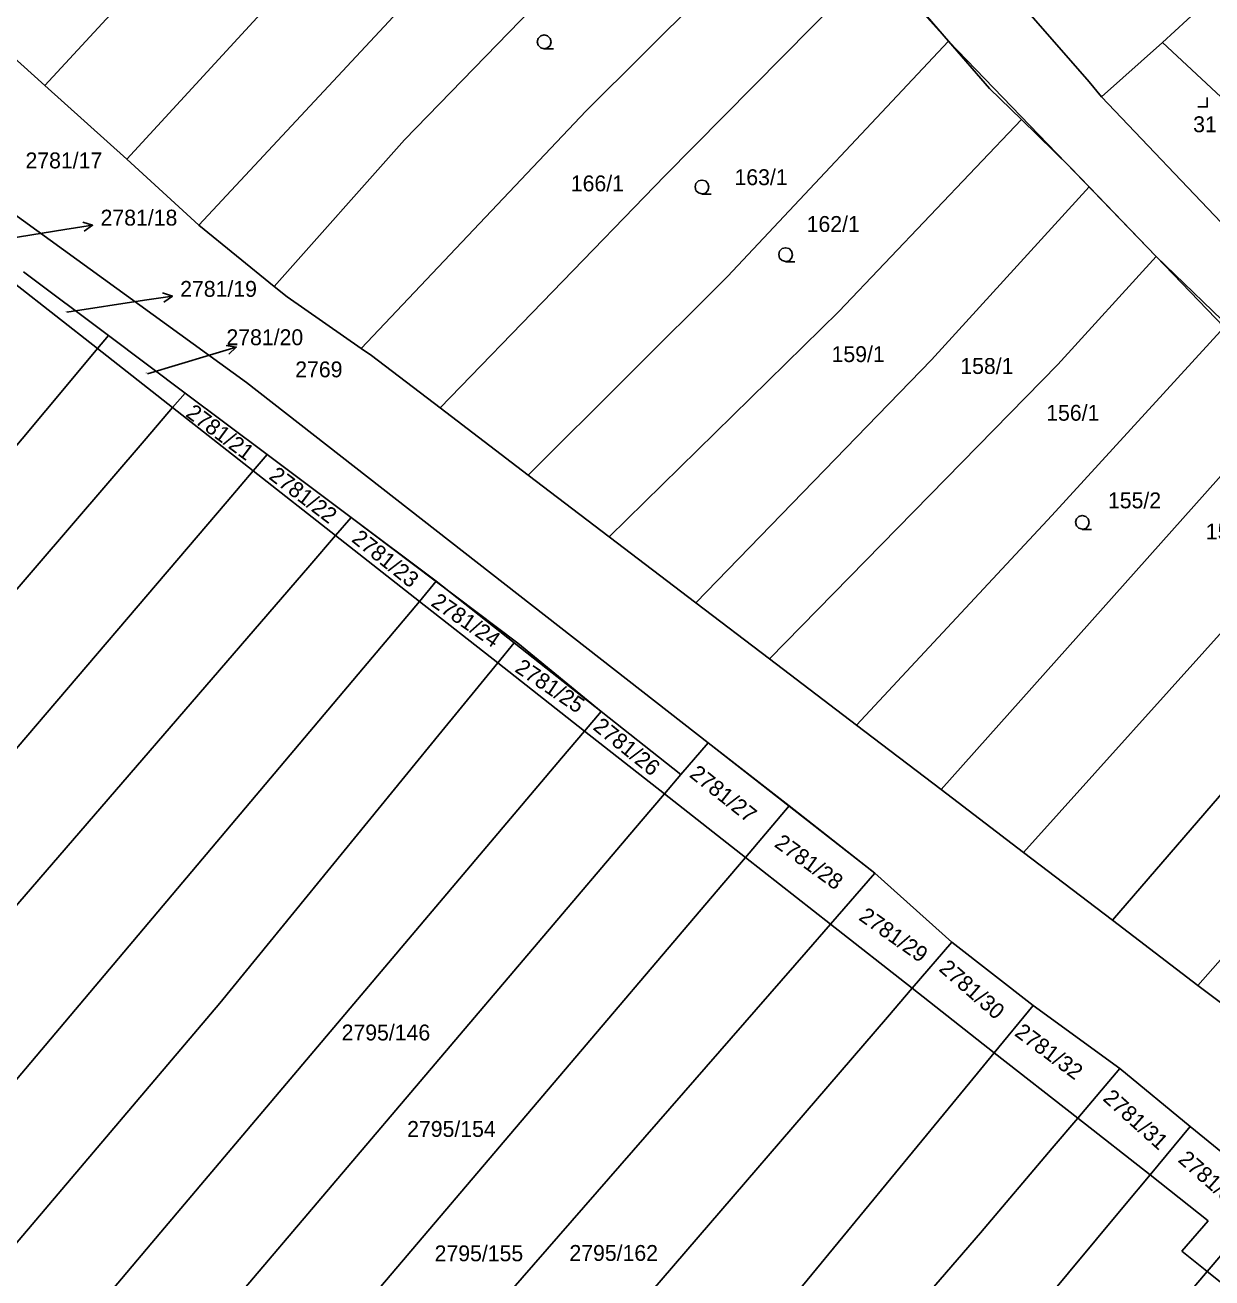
# Model space of a CAD drawing. Extents: x -580630 to -576196, y -1189024 to -1183567.
# Drawn here: x -578820.1 to -578693.1, y -1186068.5 to -1185934.4 of the extents above; entities that cross this region are included whole.
import ezdxf

# ---------------------------------------------------------------- set-up
doc = ezdxf.new("R2010")
doc.units = 0
for name, color, linetype in [('Vrstva 1', 7, 'Continuous'), ('Vrstva 16', 7, 'Continuous'), ('Vrstva 18', 7, 'Continuous'), ('Vrstva 19', 7, 'Continuous'), ('Vrstva 25', 7, 'Continuous'), ('Vrstva 6', 7, 'Continuous'), ('Vrstva 63', 7, 'Continuous')]:
    doc.layers.add(name, color=color, linetype=linetype)

msp = doc.modelspace()

# ---------------------------------------------------------------- linework, layer by layer
at = {"layer": 'Vrstva 1'}
for p, q in [((-578809.25, -1185948.74), (-578758.52, -1185893.51)), ((-578779.5, -1185946.66), (-578744.22, -1185910.26)), ((-578818.03, -1185940.84), (-578792.88, -1185913.67)), ((-578698.38, -1185936.22), (-578676.74, -1185916.27)), ((-578760.08, -1185943.56), (-578735.97, -1185919.59)), ((-578801.53, -1185955.8), (-578774.44, -1185926.74)), ((-578751.63, -1185950.51), (-578728.8, -1185927.36)), ((-578728.8, -1185927.36), (-578721.26, -1185936.09)), ((-578706.23, -1185940.46), (-578717.12, -1185927.92)), ((-578818.03, -1185940.84), (-578825.52, -1185934.1)), ((-578744.94, -1185961.28), (-578721.26, -1185936.09)), ((-578721.26, -1185936.09), (-578716.88, -1185941.15)), ((-578704.89, -1185942.05), (-578698.38, -1185936.22)), ((-578684.36, -1185949.32), (-578698.38, -1185936.22)), ((-578809.25, -1185948.74), (-578818.03, -1185940.84)), ((-578716.88, -1185941.15), (-578713.47, -1185944.48)), ((-578704.89, -1185942.05), (-578706.23, -1185940.46)), ((-578704.89, -1185942.05), (-578691.38, -1185956.26)), ((-578784.15, -1185969), (-578760.08, -1185943.56)), ((-578733.02, -1185965.04), (-578713.47, -1185944.48)), ((-578713.47, -1185944.48), (-578708.24, -1185949.58)), ((-578793.45, -1185962.36), (-578779.5, -1185946.66)), ((-578796.44, -1185972.63), (-578831.91, -1185946.92)), ((-578809.25, -1185948.74), (-578801.53, -1185955.8)), ((-578775.69, -1185975.37), (-578751.63, -1185950.51)), ((-578708.24, -1185949.58), (-578706.2, -1185951.69)), ((-578723.11, -1185970.23), (-578706.2, -1185951.69)), ((-578706.2, -1185951.69), (-578699.03, -1185959.15)), ((-578801.53, -1185955.8), (-578793.45, -1185962.36)), ((-578709.57, -1185970.72), (-578699.03, -1185959.15)), ((-578699.03, -1185959.15), (-578691.75, -1185966.71)), ((-578766.26, -1185982.56), (-578744.94, -1185961.28)), ((-578821.31, -1185962.02), (-578812.38, -1185969.02)), ((-578792.09, -1185963.48), (-578793.45, -1185962.36)), ((-578784.15, -1185969), (-578792.09, -1185963.48)), ((-578757.6, -1185989.16), (-578733.02, -1185965.04)), ((-578710.22, -1185986.88), (-578691.75, -1185966.71)), ((-578812.38, -1185969.02), (-578804.34, -1185975.34)), ((-578783.05, -1185969.76), (-578784.15, -1185969)), ((-578775.69, -1185975.37), (-578783.05, -1185969.76)), ((-578748.32, -1185996.23), (-578723.11, -1185970.23)), ((-578740.45, -1186002.23), (-578709.57, -1185970.72)), ((-578746.99, -1186011.23), (-578796.44, -1185972.63)), ((-578722.06, -1186016.25), (-578684.5, -1185974.08)), ((-578804.34, -1185975.34), (-578795.7, -1185982.12)), ((-578766.26, -1185982.56), (-578775.69, -1185975.37)), ((-578795.7, -1185982.12), (-578786.89, -1185989.04)), ((-578757.6, -1185989.16), (-578766.26, -1185982.56)), ((-578713.25, -1186022.97), (-578676.3, -1185981.83)), ((-578731.11, -1186009.35), (-578710.22, -1185986.88)), ((-578786.89, -1185989.04), (-578777.92, -1185996.09)), ((-578748.32, -1185996.23), (-578757.6, -1185989.16)), ((-578703.72, -1186030.23), (-578668.22, -1185989.04)), ((-578777.92, -1185996.09), (-578769.53, -1186002.68)), ((-578740.45, -1186002.23), (-578748.32, -1185996.23)), ((-578694.57, -1186037.21), (-578659.22, -1185997.05)), ((-578769.53, -1186002.68), (-578760.24, -1186009.98)), ((-578731.11, -1186009.35), (-578740.45, -1186002.23)), ((-578722.06, -1186016.25), (-578731.11, -1186009.35)), ((-578760.24, -1186009.98), (-578751.69, -1186016.69)), ((-578738.32, -1186017.97), (-578746.99, -1186011.23)), ((-578713.25, -1186022.97), (-578722.06, -1186016.25)), ((-578751.69, -1186016.69), (-578743.02, -1186023.5)), ((-578738.32, -1186017.97), (-578729.17, -1186025.21)), ((-578703.72, -1186030.23), (-578713.25, -1186022.97)), ((-578743.02, -1186023.5), (-578733.91, -1186030.65)), ((-578720.91, -1186032.58), (-578729.17, -1186025.21)), ((-578733.91, -1186030.65), (-578725.16, -1186037.52)), ((-578694.57, -1186037.21), (-578703.72, -1186030.23)), ((-578720.91, -1186032.58), (-578712.2, -1186039.37)), ((-578725.16, -1186037.52), (-578716.37, -1186044.43)), ((-578686.45, -1186043.39), (-578694.57, -1186037.21)), ((-578702.92, -1186046.12), (-578712.2, -1186039.37)), ((-578716.37, -1186044.43), (-578707.44, -1186051.44)), ((-578702.92, -1186046.12), (-578695.39, -1186052.33)), ((-578707.44, -1186051.44), (-578699.7, -1186057.52)), ((-578686.55, -1186059.59), (-578695.39, -1186052.33)), ((-578699.7, -1186057.52), (-578693.46, -1186062.42)), ((-578696.3, -1186065.69), (-578693.46, -1186062.42)), ((-578696.3, -1186065.69), (-578693.79, -1186067.69)), ((-578693.79, -1186067.69), (-578693.58, -1186067.86)), ((-578693.58, -1186067.86), (-578690.23, -1186070.53))]:
    msp.add_line(p, q, dxfattribs=at)
at = {"layer": 'Vrstva 16'}
for p, q in [((-578812.898, -1185955.796), (-578815.86, -1185956.27)), ((-578825.3, -1185957.78), (-578815.86, -1185956.27)), ((-578815.65, -1185965.11), (-578807.33, -1185963.84)), ((-578804.364, -1185963.387), (-578807.33, -1185963.84)), ((-578797.516, -1185968.86), (-578800.39, -1185969.72)), ((-578807.04, -1185971.7), (-578800.39, -1185969.72))]:
    msp.add_line(p, q, dxfattribs=at)
for points in [[(-578813.964, -1185955.46), (-578812.898, -1185955.796), (-578813.806, -1185956.448)], [(-578805.428, -1185963.044), (-578804.364, -1185963.387), (-578805.277, -1185964.032)], [(-578798.617, -1185968.668), (-578797.516, -1185968.86), (-578798.331, -1185969.626)]]:
    msp.add_lwpolyline(points, dxfattribs=at)
at = {"layer": 'Vrstva 25'}
for points in [[(-578764.55, -1185936.9), (-578764.93, -1185936.8), (-578765.2, -1185936.53), (-578765.3, -1185936.16), (-578765.2, -1185935.79), (-578764.93, -1185935.52), (-578764.56, -1185935.42), (-578764.19, -1185935.52), (-578763.92, -1185935.79), (-578763.82, -1185936.17), (-578763.92, -1185936.55), (-578764.19, -1185936.82), (-578764.57, -1185936.92), (-578763.57, -1185936.92)], [(-578694.58, -1185943.14), (-578693.58, -1185943.14), (-578693.58, -1185942.14)], [(-578747.66, -1185952.44), (-578748.04, -1185952.34), (-578748.31, -1185952.07), (-578748.41, -1185951.7), (-578748.31, -1185951.33), (-578748.04, -1185951.06), (-578747.67, -1185950.96), (-578747.3, -1185951.06), (-578747.03, -1185951.33), (-578746.93, -1185951.71), (-578747.03, -1185952.09), (-578747.3, -1185952.36), (-578747.68, -1185952.46), (-578746.68, -1185952.46)], [(-578738.7, -1185959.69), (-578739.08, -1185959.59), (-578739.35, -1185959.32), (-578739.45, -1185958.95), (-578739.35, -1185958.58), (-578739.08, -1185958.31), (-578738.71, -1185958.21), (-578738.34, -1185958.31), (-578738.07, -1185958.58), (-578737.97, -1185958.96), (-578738.07, -1185959.34), (-578738.34, -1185959.61), (-578738.72, -1185959.71), (-578737.72, -1185959.71)], [(-578706.94, -1185988.36), (-578707.32, -1185988.26), (-578707.59, -1185987.99), (-578707.69, -1185987.62), (-578707.59, -1185987.25), (-578707.32, -1185986.98), (-578706.95, -1185986.88), (-578706.58, -1185986.98), (-578706.31, -1185987.25), (-578706.21, -1185987.63), (-578706.31, -1185988.01), (-578706.58, -1185988.28), (-578706.96, -1185988.38), (-578705.96, -1185988.38)]]:
    msp.add_lwpolyline(points, dxfattribs=at)
at = {"layer": 'Vrstva 6'}
for p, q in [((-578820.29, -1185960.81), (-578811.21, -1185967.62)), ((-578812.38, -1185969.02), (-578811.21, -1185967.62)), ((-578811.21, -1185967.62), (-578803, -1185973.78)), ((-578815.2, -1185972.39), (-578812.38, -1185969.02)), ((-578824.47, -1185983.47), (-578815.2, -1185972.39)), ((-578803, -1185973.78), (-578804.34, -1185975.34)), ((-578803, -1185973.78), (-578794.21, -1185980.37)), ((-578804.34, -1185975.34), (-578807.17, -1185978.64)), ((-578807.17, -1185978.64), (-578839.83, -1186016.69)), ((-578795.7, -1185982.12), (-578794.21, -1185980.37)), ((-578794.21, -1185980.37), (-578785.22, -1185987.11)), ((-578798.49, -1185985.39), (-578795.7, -1185982.12)), ((-578854.83, -1186051.43), (-578798.49, -1185985.39)), ((-578785.22, -1185987.11), (-578786.89, -1185989.04)), ((-578785.22, -1185987.11), (-578776.11, -1185993.94)), ((-578786.89, -1185989.04), (-578789.66, -1185992.25)), ((-578789.66, -1185992.25), (-578836.31, -1186046.32)), ((-578777.92, -1185996.09), (-578776.11, -1185993.94)), ((-578776.11, -1185993.94), (-578767.77, -1186000.53)), ((-578782.94, -1186002.05), (-578777.92, -1185996.09)), ((-578767.77, -1186000.53), (-578769.53, -1186002.68)), ((-578767.77, -1186000.53), (-578758.47, -1186007.89)), ((-578840.14, -1186069.93), (-578782.94, -1186002.05)), ((-578769.53, -1186002.68), (-578775.5, -1186009.99)), ((-578760.24, -1186009.98), (-578758.47, -1186007.89)), ((-578758.47, -1186007.89), (-578749.94, -1186014.63)), ((-578775.5, -1186009.99), (-578799.28, -1186039.11)), ((-578762.69, -1186012.88), (-578760.24, -1186009.98)), ((-578749.94, -1186014.63), (-578746.99, -1186011.23)), ((-578805.6, -1186063.66), (-578762.69, -1186012.88)), ((-578749.94, -1186014.63), (-578751.69, -1186016.69)), ((-578751.69, -1186016.69), (-578754.18, -1186019.62)), ((-578743.02, -1186023.5), (-578738.32, -1186017.97)), ((-578754.18, -1186019.62), (-578804.48, -1186078.89)), ((-578745.55, -1186026.48), (-578743.02, -1186023.5)), ((-578729.17, -1186025.21), (-578733.91, -1186030.65)), ((-578795.74, -1186085.59), (-578745.55, -1186026.48)), ((-578733.91, -1186030.65), (-578736.53, -1186033.66)), ((-578725.16, -1186037.52), (-578720.91, -1186032.58)), ((-578736.53, -1186033.66), (-578787.37, -1186092.01)), ((-578727.81, -1186040.6), (-578725.16, -1186037.52)), ((-578799.28, -1186039.11), (-578857.1, -1186107.27)), ((-578767.23, -1186086.41), (-578727.81, -1186040.6)), ((-578716.37, -1186044.43), (-578712.2, -1186039.37)), ((-578718.99, -1186047.61), (-578716.37, -1186044.43)), ((-578707.44, -1186051.44), (-578702.92, -1186046.12)), ((-578744.5, -1186078.58), (-578718.99, -1186047.61)), ((-578710.16, -1186054.65), (-578707.44, -1186051.44)), ((-578695.39, -1186052.33), (-578699.7, -1186057.52)), ((-578717.84, -1186063.7), (-578710.16, -1186054.65)), ((-578699.7, -1186057.52), (-578702.44, -1186060.8)), ((-578693.58, -1186067.86), (-578686.86, -1186059.95)), ((-578702.44, -1186060.8), (-578763.58, -1186134.25)), ((-578812.98, -1186072.37), (-578805.6, -1186063.66)), ((-578774.07, -1186128.66), (-578717.84, -1186063.7)), ((-578742.58, -1186125.54), (-578693.58, -1186067.86))]:
    msp.add_line(p, q, dxfattribs=at)
at = {"layer": 'Vrstva 63'}
for p, q in [((-578721.26, -1185936.09), (-578743.33, -1185911.36)), ((-578699.03, -1185959.15), (-578721.26, -1185936.09)), ((-578668.22, -1185989.04), (-578699.03, -1185959.15)), ((-578820.29, -1185960.81), (-578811.21, -1185967.62)), ((-578811.21, -1185967.62), (-578803, -1185973.78)), ((-578803, -1185973.78), (-578794.21, -1185980.37)), ((-578794.21, -1185980.37), (-578785.22, -1185987.11)), ((-578785.22, -1185987.11), (-578767.362, -1186000.57)), ((-578767.362, -1186000.57), (-578758.47, -1186007.89)), ((-578758.47, -1186007.89), (-578749.94, -1186014.63)), ((-578749.94, -1186014.63), (-578746.99, -1186011.23)), ((-578746.99, -1186011.23), (-578729.17, -1186025.21)), ((-578729.17, -1186025.21), (-578720.91, -1186032.58)), ((-578720.91, -1186032.58), (-578712.2, -1186039.37)), ((-578712.2, -1186039.37), (-578702.92, -1186046.12)), ((-578702.92, -1186046.12), (-578695.39, -1186052.33)), ((-578695.39, -1186052.33), (-578686.55, -1186059.59))]:
    msp.add_line(p, q, dxfattribs=at)

# ---------------------------------------------------------------- texts
at = {"layer": 'Vrstva 16'}
for s, p in [('2781/17', (-578820.086, -1185949.71)), ('2781/18', (-578812.046, -1185955.84)), ('2781/19', (-578803.526, -1185963.47)), ('2781/20', (-578798.574, -1185968.65))]:
    msp.add_text(s, height=1.7, dxfattribs=at).set_placement(p)
at = {"layer": 'Vrstva 18'}
for s, height, p in [('166/1', 1.7, (-578761.707, -1185952.17)), ('163/1', 1.7, (-578744.184, -1185951.51)), ('162/1', 1.7, (-578736.461, -1185956.52)), ('2781/19', 0.1, (-578815.896, -1185965.11)), ('159/1', 1.7, (-578733.794, -1185970.46)), ('2769', 1.7, (-578791.207, -1185972.09)), ('158/1', 1.7, (-578720.011, -1185971.73)), ('2781/20', 0.1, (-578807.312, -1185971.7)), ('156/1', 1.7, (-578710.814, -1185976.74)), ('155/2', 1.7, (-578704.203, -1185986.12)), ('154/1', 1.7, (-578693.734, -1185989.45)), ('2795/146', 1.7, (-578786.243, -1186043.11)), ('2795/154', 1.7, (-578779.23, -1186053.44)), ('2795/155', 1.7, (-578776.287, -1186066.76)), ('2795/162', 1.7, (-578761.857, -1186066.72))]:
    msp.add_text(s, height=height, dxfattribs=at).set_placement(p)
for s, rotation, p in [('2781/21', 323.37738, (-578803.041, -1185976.195)), ('2781/22', 322.80442, (-578794.131, -1185982.886)), ('2781/23', 321.37203, (-578785.28, -1185989.596)), ('2781/24', 325.49732, (-578776.789, -1185996.476)), ('2781/25', 325.89839, (-578767.806, -1186003.536)), ('2781/26', 321.08555, (-578759.437, -1186009.722)), ('2781/27', 321.48662, (-578749.116, -1186014.802)), ('2781/28', 324.23682, (-578740.027, -1186022.271)), ('2781/29', 324.86707, (-578730.99, -1186030.124)), ('2781/30', 318.85101, (-578722.402, -1186035.568)), ('2781/32', 323.32008, (-578714.307, -1186042.512)), ('2781/31', 317.99158, (-578704.848, -1186049.447)), ('2781/33', 318.73642, (-578696.801, -1186056.022))]:
    msp.add_text(s, height=1.7, rotation=rotation, dxfattribs=at).set_placement(p)
at = {"layer": 'Vrstva 19'}
msp.add_text('31', height=1.7, dxfattribs=at).set_placement((-578695.084, -1185945.84))

doc.saveas('drawing.dxf')
